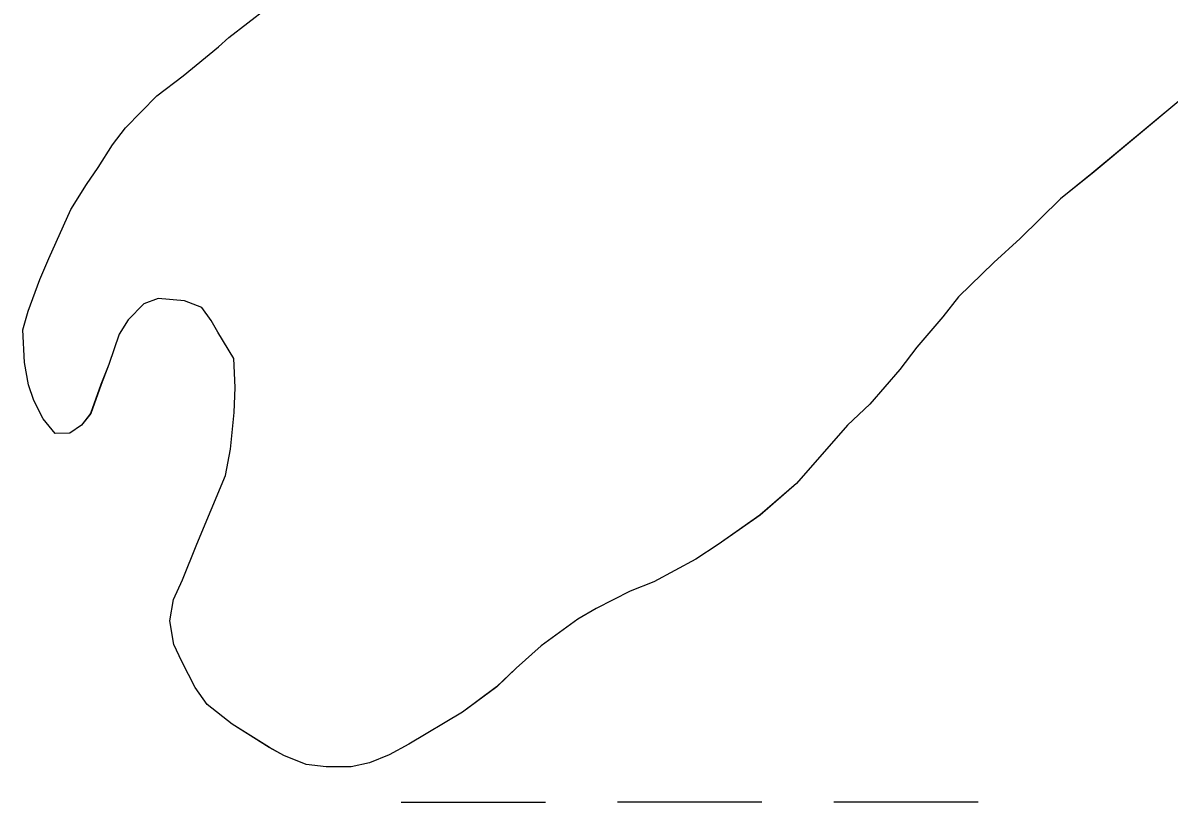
# Model space of a CAD drawing. Extents: x 3279314 to 3317160, y 734079 to 759431.
# Drawn here: x 3314134.1 to 3314388.3, y 745550.2 to 745723.1 of the extents above; entities that cross this region are included whole.
import ezdxf

# ---------------------------------------------------------------- set-up
doc = ezdxf.new("R2010")
doc.units = 0
for name, color, linetype in [('V-SITE-VEGE', 7, 'Continuous'), ('V-TOPO-SHOR', 7, 'Continuous'), ('V-WETL-SWMP', 7, 'Continuous')]:
    doc.layers.add(name, color=color, linetype=linetype)

msp = doc.modelspace()

# ---------------------------------------------------------------- linework, layer by layer
at = {"layer": 'V-SITE-VEGE'}
for p, q in [((3314179.77, 745719.84), (3314188.19, 745726.32)), ((3314177.45, 745717.78), (3314179.77, 745719.84)), ((3314169.61, 745711.3), (3314177.45, 745717.78)), ((3314163.81, 745706.88), (3314169.61, 745711.3)), ((3314156.85, 745699.83), (3314163.81, 745706.88)), ((3314390.9, 745706.12), (3314371.17, 745689.64)), ((3314153.96, 745696.02), (3314156.85, 745699.83)), ((3314150.78, 745691.03), (3314153.96, 745696.02)), ((3314148.18, 745687.22), (3314150.78, 745691.03)), ((3314371.17, 745689.64), (3314364.2, 745684.04)), ((3314144.72, 745681.65), (3314148.18, 745687.22)), ((3314364.2, 745684.04), (3314355.21, 745675.22)), ((3314139.83, 745670.82), (3314144.72, 745681.65)), ((3314355.21, 745675.22), (3314349.41, 745669.93)), ((3314137.82, 745666.13), (3314139.83, 745670.82)), ((3314349.41, 745669.93), (3314341.58, 745662.29)), ((3314135.24, 745659.11), (3314137.82, 745666.13)), ((3314160.91, 745660.75), (3314157.43, 745657.22)), ((3314164.12, 745661.94), (3314160.91, 745660.75)), ((3314169.96, 745661.39), (3314164.12, 745661.94)), ((3314173.76, 745659.96), (3314169.96, 745661.39)), ((3314341.58, 745662.29), (3314338.11, 745657.88)), ((3314134.1, 745655.01), (3314135.24, 745659.11)), ((3314175.83, 745657.05), (3314173.76, 745659.96)), ((3314338.11, 745657.88), (3314332.32, 745651.13)), ((3314157.43, 745657.22), (3314155.42, 745653.99)), ((3314177.3, 745654.44), (3314175.83, 745657.05)), ((3314134.44, 745647.72), (3314134.1, 745655.01)), ((3314155.42, 745653.99), (3314153.12, 745647.27)), ((3314180.84, 745648.62), (3314177.3, 745654.44)), ((3314332.32, 745651.13), (3314328.56, 745646.14)), ((3314135.35, 745642.76), (3314134.44, 745647.72)), ((3314181.18, 745642.2), (3314180.84, 745648.62)), ((3314153.12, 745647.27), (3314151.41, 745642.87)), ((3314328.56, 745646.14), (3314321.89, 745638.51)), ((3314136.54, 745639.27), (3314135.35, 745642.76)), ((3314151.41, 745642.87), (3314149.12, 745636.44)), ((3314180.93, 745636.66), (3314181.18, 745642.2)), ((3314138.62, 745635.2), (3314136.54, 745639.27)), ((3314321.89, 745638.51), (3314316.97, 745633.8)), ((3314141.26, 745632), (3314138.62, 745635.2)), ((3314149.12, 745636.44), (3314147.09, 745633.8)), ((3314180.11, 745628.48), (3314180.93, 745636.66)), ((3314147.09, 745633.8), (3314144.47, 745632.03)), ((3314316.97, 745633.8), (3314305.67, 745620.88)), ((3314144.47, 745632.03), (3314141.26, 745632)), ((3314178.98, 745622.63), (3314180.11, 745628.48)), ((3314172.67, 745607.41), (3314178.98, 745622.63)), ((3314305.67, 745620.88), (3314297.55, 745613.82)), ((3314297.55, 745613.82), (3314288.25, 745607.33)), ((3314169.51, 745599.51), (3314172.67, 745607.41)), ((3314288.25, 745607.33), (3314283.31, 745604.09)), ((3314283.31, 745604.09), (3314274.01, 745599.06)), ((3314167.5, 745595.11), (3314169.51, 745599.51)), ((3314268.77, 745596.98), (3314261.21, 745593.14)), ((3314274.01, 745599.06), (3314268.77, 745596.98)), ((3314166.65, 745590.44), (3314167.5, 745595.11)), ((3314261.21, 745593.14), (3314257.14, 745590.77)), ((3314167.56, 745585.19), (3314166.65, 745590.44)), ((3314257.14, 745590.77), (3314249, 745584.88)), ((3314169.34, 745581.41), (3314167.56, 745585.19)), ((3314249, 745584.88), (3314243.49, 745579.88)), ((3314172.3, 745575.59), (3314169.34, 745581.41)), ((3314243.49, 745579.88), (3314239.15, 745575.76)), ((3314174.96, 745571.82), (3314172.3, 745575.59)), ((3314239.15, 745575.76), (3314231.59, 745570.16)), ((3314180.53, 745567.48), (3314174.96, 745571.82)), ((3314231.59, 745570.16), (3314219.68, 745563.08)), ((3314188.74, 745562.28), (3314180.53, 745567.48)), ((3314191.96, 745560.55), (3314188.74, 745562.28)), ((3314219.68, 745563.08), (3314215.31, 745560.71)), ((3314196.94, 745558.54), (3314191.96, 745560.55)), ((3314210.95, 745558.93), (3314206.87, 745558.03)), ((3314215.31, 745560.71), (3314210.95, 745558.93)), ((3314201.32, 745557.99), (3314196.94, 745558.54)), ((3314206.87, 745558.03), (3314201.32, 745557.99))]:
    msp.add_line(p, q, dxfattribs=at)
at = {"layer": 'V-TOPO-SHOR'}
for p, q in [((3314179.76, 745719.84), (3314188.18, 745726.32)), ((3314179.76, 745719.84), (3314188.18, 745726.32)), ((3314177.44, 745717.78), (3314179.76, 745719.84)), ((3314177.44, 745717.78), (3314179.76, 745719.84)), ((3314169.61, 745711.3), (3314177.44, 745717.78)), ((3314169.61, 745711.3), (3314177.44, 745717.78)), ((3314163.8, 745706.88), (3314169.61, 745711.3)), ((3314163.8, 745706.88), (3314169.61, 745711.3)), ((3314156.84, 745699.83), (3314163.8, 745706.88)), ((3314156.84, 745699.83), (3314163.8, 745706.88)), ((3314390.89, 745706.12), (3314371.16, 745689.64)), ((3314390.89, 745706.12), (3314371.16, 745689.64)), ((3314153.95, 745696.02), (3314156.84, 745699.83)), ((3314153.95, 745696.02), (3314156.84, 745699.83)), ((3314150.78, 745691.03), (3314153.95, 745696.02)), ((3314150.78, 745691.03), (3314153.95, 745696.02)), ((3314148.17, 745687.22), (3314150.78, 745691.03)), ((3314148.17, 745687.22), (3314150.78, 745691.03)), ((3314371.16, 745689.64), (3314364.19, 745684.04)), ((3314371.16, 745689.64), (3314364.19, 745684.04)), ((3314144.71, 745681.65), (3314148.17, 745687.22)), ((3314144.71, 745681.65), (3314148.17, 745687.22)), ((3314364.19, 745684.04), (3314355.21, 745675.22)), ((3314364.19, 745684.04), (3314355.21, 745675.22)), ((3314139.82, 745670.82), (3314144.71, 745681.65)), ((3314139.82, 745670.82), (3314144.71, 745681.65)), ((3314355.21, 745675.22), (3314349.4, 745669.93)), ((3314355.21, 745675.22), (3314349.4, 745669.93)), ((3314137.81, 745666.13), (3314139.82, 745670.82)), ((3314137.81, 745666.13), (3314139.82, 745670.82)), ((3314349.4, 745669.93), (3314341.58, 745662.29)), ((3314349.4, 745669.93), (3314341.58, 745662.29)), ((3314135.23, 745659.11), (3314137.81, 745666.13)), ((3314135.23, 745659.11), (3314137.81, 745666.13)), ((3314160.91, 745660.75), (3314157.43, 745657.22)), ((3314160.91, 745660.75), (3314157.43, 745657.22)), ((3314164.11, 745661.94), (3314160.91, 745660.75)), ((3314164.11, 745661.94), (3314160.91, 745660.75)), ((3314169.95, 745661.39), (3314164.11, 745661.94)), ((3314169.95, 745661.39), (3314164.11, 745661.94)), ((3314173.76, 745659.96), (3314169.95, 745661.39)), ((3314173.76, 745659.96), (3314169.95, 745661.39)), ((3314341.58, 745662.29), (3314338.1, 745657.88)), ((3314341.58, 745662.29), (3314338.1, 745657.88)), ((3314134.09, 745655.01), (3314135.23, 745659.11)), ((3314134.09, 745655.01), (3314135.23, 745659.11)), ((3314175.82, 745657.05), (3314173.76, 745659.96)), ((3314175.82, 745657.05), (3314173.76, 745659.96)), ((3314338.1, 745657.88), (3314332.31, 745651.13)), ((3314338.1, 745657.88), (3314332.31, 745651.13)), ((3314157.43, 745657.22), (3314155.41, 745653.99)), ((3314157.43, 745657.22), (3314155.41, 745653.99)), ((3314177.3, 745654.44), (3314175.82, 745657.05)), ((3314177.3, 745654.44), (3314175.82, 745657.05)), ((3314134.44, 745647.72), (3314134.09, 745655.01)), ((3314134.44, 745647.72), (3314134.09, 745655.01)), ((3314155.41, 745653.99), (3314153.12, 745647.27)), ((3314155.41, 745653.99), (3314153.12, 745647.27)), ((3314180.84, 745648.62), (3314177.3, 745654.44)), ((3314180.84, 745648.62), (3314177.3, 745654.44)), ((3314332.31, 745651.13), (3314328.55, 745646.14)), ((3314332.31, 745651.13), (3314328.55, 745646.14)), ((3314135.35, 745642.76), (3314134.44, 745647.72)), ((3314135.35, 745642.76), (3314134.44, 745647.72)), ((3314181.18, 745642.21), (3314180.84, 745648.62)), ((3314181.18, 745642.21), (3314180.84, 745648.62)), ((3314153.12, 745647.27), (3314151.4, 745642.88)), ((3314153.12, 745647.27), (3314151.4, 745642.88)), ((3314328.55, 745646.14), (3314321.89, 745638.51)), ((3314328.55, 745646.14), (3314321.89, 745638.51)), ((3314136.54, 745639.27), (3314135.35, 745642.76)), ((3314136.54, 745639.27), (3314135.35, 745642.76)), ((3314151.4, 745642.88), (3314149.11, 745636.44)), ((3314151.4, 745642.88), (3314149.11, 745636.44)), ((3314180.92, 745636.66), (3314181.18, 745642.21)), ((3314180.92, 745636.66), (3314181.18, 745642.21)), ((3314138.61, 745635.2), (3314136.54, 745639.27)), ((3314138.61, 745635.2), (3314136.54, 745639.27)), ((3314321.89, 745638.51), (3314316.96, 745633.8)), ((3314321.89, 745638.51), (3314316.96, 745633.8)), ((3314141.26, 745632.01), (3314138.61, 745635.2)), ((3314141.26, 745632.01), (3314138.61, 745635.2)), ((3314149.11, 745636.44), (3314147.08, 745633.8)), ((3314149.11, 745636.44), (3314147.08, 745633.8)), ((3314180.1, 745628.48), (3314180.92, 745636.66)), ((3314180.1, 745628.48), (3314180.92, 745636.66)), ((3314147.08, 745633.8), (3314144.47, 745632.03)), ((3314147.08, 745633.8), (3314144.47, 745632.03)), ((3314316.96, 745633.8), (3314305.67, 745620.88)), ((3314316.96, 745633.8), (3314305.67, 745620.88)), ((3314144.47, 745632.03), (3314141.26, 745632.01)), ((3314144.47, 745632.03), (3314141.26, 745632.01)), ((3314178.98, 745622.63), (3314180.1, 745628.48)), ((3314178.98, 745622.63), (3314180.1, 745628.48)), ((3314172.66, 745607.41), (3314178.98, 745622.63)), ((3314172.66, 745607.41), (3314178.98, 745622.63)), ((3314305.67, 745620.88), (3314297.54, 745613.82)), ((3314305.67, 745620.88), (3314297.54, 745613.82)), ((3314297.54, 745613.82), (3314288.25, 745607.34)), ((3314297.54, 745613.82), (3314288.25, 745607.34)), ((3314169.5, 745599.51), (3314172.66, 745607.41)), ((3314169.5, 745599.51), (3314172.66, 745607.41)), ((3314288.25, 745607.34), (3314283.31, 745604.09)), ((3314288.25, 745607.34), (3314283.31, 745604.09)), ((3314283.31, 745604.09), (3314274, 745599.06)), ((3314283.31, 745604.09), (3314274, 745599.06)), ((3314167.49, 745595.12), (3314169.5, 745599.51)), ((3314167.49, 745595.12), (3314169.5, 745599.51)), ((3314268.76, 745596.98), (3314261.2, 745593.14)), ((3314268.76, 745596.98), (3314261.2, 745593.14)), ((3314274, 745599.06), (3314268.76, 745596.98)), ((3314274, 745599.06), (3314268.76, 745596.98)), ((3314166.65, 745590.44), (3314167.49, 745595.12)), ((3314166.65, 745590.44), (3314167.49, 745595.12)), ((3314261.2, 745593.14), (3314257.13, 745590.77)), ((3314261.2, 745593.14), (3314257.13, 745590.77)), ((3314167.56, 745585.19), (3314166.65, 745590.44)), ((3314167.56, 745585.19), (3314166.65, 745590.44)), ((3314257.13, 745590.77), (3314249, 745584.88)), ((3314257.13, 745590.77), (3314249, 745584.88)), ((3314169.34, 745581.41), (3314167.56, 745585.19)), ((3314169.34, 745581.41), (3314167.56, 745585.19)), ((3314249, 745584.88), (3314243.49, 745579.88)), ((3314249, 745584.88), (3314243.49, 745579.88)), ((3314172.3, 745575.59), (3314169.34, 745581.41)), ((3314172.3, 745575.59), (3314169.34, 745581.41)), ((3314243.49, 745579.88), (3314239.14, 745575.76)), ((3314243.49, 745579.88), (3314239.14, 745575.76)), ((3314174.95, 745571.82), (3314172.3, 745575.59)), ((3314174.95, 745571.82), (3314172.3, 745575.59)), ((3314239.14, 745575.76), (3314231.59, 745570.17)), ((3314239.14, 745575.76), (3314231.59, 745570.17)), ((3314180.53, 745567.48), (3314174.95, 745571.82)), ((3314180.53, 745567.48), (3314174.95, 745571.82)), ((3314231.59, 745570.17), (3314219.67, 745563.08)), ((3314231.59, 745570.17), (3314219.67, 745563.08)), ((3314188.73, 745562.28), (3314180.53, 745567.48)), ((3314188.73, 745562.28), (3314180.53, 745567.48)), ((3314191.96, 745560.55), (3314188.73, 745562.28)), ((3314191.96, 745560.55), (3314188.73, 745562.28)), ((3314219.67, 745563.08), (3314215.31, 745560.71)), ((3314219.67, 745563.08), (3314215.31, 745560.71)), ((3314196.93, 745558.54), (3314191.96, 745560.55)), ((3314196.93, 745558.54), (3314191.96, 745560.55)), ((3314210.94, 745558.93), (3314206.86, 745558.03)), ((3314210.94, 745558.93), (3314206.86, 745558.03)), ((3314215.31, 745560.71), (3314210.94, 745558.93)), ((3314215.31, 745560.71), (3314210.94, 745558.93)), ((3314201.32, 745557.99), (3314196.93, 745558.54)), ((3314201.32, 745557.99), (3314196.93, 745558.54)), ((3314206.86, 745558.03), (3314201.32, 745557.99)), ((3314206.86, 745558.03), (3314201.32, 745557.99))]:
    msp.add_line(p, q, dxfattribs=at)
at = {"layer": 'V-WETL-SWMP'}
for p, q in [((3314179.76, 745719.84), (3314188.18, 745726.32)), ((3314179.76, 745719.84), (3314188.18, 745726.32)), ((3314177.44, 745717.78), (3314179.76, 745719.84)), ((3314177.44, 745717.78), (3314179.76, 745719.84)), ((3314169.61, 745711.3), (3314177.44, 745717.78)), ((3314169.61, 745711.3), (3314177.44, 745717.78)), ((3314163.8, 745706.88), (3314169.61, 745711.3)), ((3314163.8, 745706.88), (3314169.61, 745711.3)), ((3314156.84, 745699.83), (3314163.8, 745706.88)), ((3314156.84, 745699.83), (3314163.8, 745706.88)), ((3314390.89, 745706.12), (3314371.16, 745689.64)), ((3314390.89, 745706.12), (3314371.16, 745689.64)), ((3314153.95, 745696.02), (3314156.84, 745699.83)), ((3314153.95, 745696.02), (3314156.84, 745699.83)), ((3314150.78, 745691.03), (3314153.95, 745696.02)), ((3314150.78, 745691.03), (3314153.95, 745696.02)), ((3314148.17, 745687.22), (3314150.78, 745691.03)), ((3314148.17, 745687.22), (3314150.78, 745691.03)), ((3314371.16, 745689.64), (3314364.19, 745684.04)), ((3314371.16, 745689.64), (3314364.19, 745684.04)), ((3314144.71, 745681.65), (3314148.17, 745687.22)), ((3314144.71, 745681.65), (3314148.17, 745687.22)), ((3314364.19, 745684.04), (3314355.21, 745675.22)), ((3314364.19, 745684.04), (3314355.21, 745675.22)), ((3314139.82, 745670.82), (3314144.71, 745681.65)), ((3314139.82, 745670.82), (3314144.71, 745681.65)), ((3314355.21, 745675.22), (3314349.4, 745669.93)), ((3314355.21, 745675.22), (3314349.4, 745669.93)), ((3314137.81, 745666.13), (3314139.82, 745670.82)), ((3314137.81, 745666.13), (3314139.82, 745670.82)), ((3314349.4, 745669.93), (3314341.58, 745662.29)), ((3314349.4, 745669.93), (3314341.58, 745662.29)), ((3314135.23, 745659.11), (3314137.81, 745666.13)), ((3314135.23, 745659.11), (3314137.81, 745666.13)), ((3314160.91, 745660.75), (3314157.43, 745657.22)), ((3314160.91, 745660.75), (3314157.43, 745657.22)), ((3314164.11, 745661.94), (3314160.91, 745660.75)), ((3314164.11, 745661.94), (3314160.91, 745660.75)), ((3314169.95, 745661.39), (3314164.11, 745661.94)), ((3314169.95, 745661.39), (3314164.11, 745661.94)), ((3314173.76, 745659.96), (3314169.95, 745661.39)), ((3314173.76, 745659.96), (3314169.95, 745661.39)), ((3314341.58, 745662.29), (3314338.1, 745657.88)), ((3314341.58, 745662.29), (3314338.1, 745657.88)), ((3314134.09, 745655.01), (3314135.23, 745659.11)), ((3314134.09, 745655.01), (3314135.23, 745659.11)), ((3314175.82, 745657.05), (3314173.76, 745659.96)), ((3314175.82, 745657.05), (3314173.76, 745659.96)), ((3314338.1, 745657.88), (3314332.31, 745651.13)), ((3314338.1, 745657.88), (3314332.31, 745651.13)), ((3314157.43, 745657.22), (3314155.41, 745653.99)), ((3314157.43, 745657.22), (3314155.41, 745653.99)), ((3314177.3, 745654.44), (3314175.82, 745657.05)), ((3314177.3, 745654.44), (3314175.82, 745657.05)), ((3314134.44, 745647.72), (3314134.09, 745655.01)), ((3314134.44, 745647.72), (3314134.09, 745655.01)), ((3314155.41, 745653.99), (3314153.12, 745647.27)), ((3314155.41, 745653.99), (3314153.12, 745647.27)), ((3314180.84, 745648.62), (3314177.3, 745654.44)), ((3314180.84, 745648.62), (3314177.3, 745654.44)), ((3314332.31, 745651.13), (3314328.55, 745646.14)), ((3314332.31, 745651.13), (3314328.55, 745646.14)), ((3314135.35, 745642.76), (3314134.44, 745647.72)), ((3314135.35, 745642.76), (3314134.44, 745647.72)), ((3314181.18, 745642.21), (3314180.84, 745648.62)), ((3314181.18, 745642.21), (3314180.84, 745648.62)), ((3314153.12, 745647.27), (3314151.4, 745642.88)), ((3314153.12, 745647.27), (3314151.4, 745642.88)), ((3314328.55, 745646.14), (3314321.89, 745638.51)), ((3314328.55, 745646.14), (3314321.89, 745638.51)), ((3314136.54, 745639.27), (3314135.35, 745642.76)), ((3314136.54, 745639.27), (3314135.35, 745642.76)), ((3314151.4, 745642.88), (3314149.11, 745636.44)), ((3314151.4, 745642.88), (3314149.11, 745636.44)), ((3314180.92, 745636.66), (3314181.18, 745642.21)), ((3314180.92, 745636.66), (3314181.18, 745642.21)), ((3314138.61, 745635.2), (3314136.54, 745639.27)), ((3314138.61, 745635.2), (3314136.54, 745639.27)), ((3314321.89, 745638.51), (3314316.96, 745633.8)), ((3314321.89, 745638.51), (3314316.96, 745633.8)), ((3314141.26, 745632.01), (3314138.61, 745635.2)), ((3314141.26, 745632.01), (3314138.61, 745635.2)), ((3314149.11, 745636.44), (3314147.08, 745633.8)), ((3314149.11, 745636.44), (3314147.08, 745633.8)), ((3314180.1, 745628.48), (3314180.92, 745636.66)), ((3314180.1, 745628.48), (3314180.92, 745636.66)), ((3314147.08, 745633.8), (3314144.47, 745632.03)), ((3314147.08, 745633.8), (3314144.47, 745632.03)), ((3314316.96, 745633.8), (3314305.67, 745620.88)), ((3314316.96, 745633.8), (3314305.67, 745620.88)), ((3314144.47, 745632.03), (3314141.26, 745632.01)), ((3314144.47, 745632.03), (3314141.26, 745632.01)), ((3314178.98, 745622.63), (3314180.1, 745628.48)), ((3314178.98, 745622.63), (3314180.1, 745628.48)), ((3314172.66, 745607.41), (3314178.98, 745622.63)), ((3314172.66, 745607.41), (3314178.98, 745622.63)), ((3314305.67, 745620.88), (3314297.54, 745613.82)), ((3314305.67, 745620.88), (3314297.54, 745613.82)), ((3314297.54, 745613.82), (3314288.25, 745607.34)), ((3314297.54, 745613.82), (3314288.25, 745607.34)), ((3314169.5, 745599.51), (3314172.66, 745607.41)), ((3314169.5, 745599.51), (3314172.66, 745607.41)), ((3314288.25, 745607.34), (3314283.31, 745604.09)), ((3314288.25, 745607.34), (3314283.31, 745604.09)), ((3314283.31, 745604.09), (3314274, 745599.06)), ((3314283.31, 745604.09), (3314274, 745599.06)), ((3314167.49, 745595.12), (3314169.5, 745599.51)), ((3314167.49, 745595.12), (3314169.5, 745599.51)), ((3314268.76, 745596.98), (3314261.2, 745593.14)), ((3314268.76, 745596.98), (3314261.2, 745593.14)), ((3314274, 745599.06), (3314268.76, 745596.98)), ((3314274, 745599.06), (3314268.76, 745596.98)), ((3314166.65, 745590.44), (3314167.49, 745595.12)), ((3314166.65, 745590.44), (3314167.49, 745595.12)), ((3314261.2, 745593.14), (3314257.13, 745590.77)), ((3314261.2, 745593.14), (3314257.13, 745590.77)), ((3314167.56, 745585.19), (3314166.65, 745590.44)), ((3314167.56, 745585.19), (3314166.65, 745590.44)), ((3314257.13, 745590.77), (3314249, 745584.88)), ((3314257.13, 745590.77), (3314249, 745584.88)), ((3314169.34, 745581.41), (3314167.56, 745585.19)), ((3314169.34, 745581.41), (3314167.56, 745585.19)), ((3314249, 745584.88), (3314243.49, 745579.88)), ((3314249, 745584.88), (3314243.49, 745579.88)), ((3314172.3, 745575.59), (3314169.34, 745581.41)), ((3314172.3, 745575.59), (3314169.34, 745581.41)), ((3314243.49, 745579.88), (3314239.14, 745575.76)), ((3314243.49, 745579.88), (3314239.14, 745575.76)), ((3314174.95, 745571.82), (3314172.3, 745575.59)), ((3314174.95, 745571.82), (3314172.3, 745575.59)), ((3314239.14, 745575.76), (3314231.59, 745570.17)), ((3314239.14, 745575.76), (3314231.59, 745570.17)), ((3314180.53, 745567.48), (3314174.95, 745571.82)), ((3314180.53, 745567.48), (3314174.95, 745571.82)), ((3314231.59, 745570.17), (3314219.67, 745563.08)), ((3314231.59, 745570.17), (3314219.67, 745563.08)), ((3314188.73, 745562.28), (3314180.53, 745567.48)), ((3314188.73, 745562.28), (3314180.53, 745567.48)), ((3314191.96, 745560.55), (3314188.73, 745562.28)), ((3314191.96, 745560.55), (3314188.73, 745562.28)), ((3314219.67, 745563.08), (3314215.31, 745560.71)), ((3314219.67, 745563.08), (3314215.31, 745560.71)), ((3314196.93, 745558.54), (3314191.96, 745560.55)), ((3314196.93, 745558.54), (3314191.96, 745560.55)), ((3314210.94, 745558.93), (3314206.86, 745558.03)), ((3314210.94, 745558.93), (3314206.86, 745558.03)), ((3314215.31, 745560.71), (3314210.94, 745558.93)), ((3314215.31, 745560.71), (3314210.94, 745558.93)), ((3314201.32, 745557.99), (3314196.93, 745558.54)), ((3314201.32, 745557.99), (3314196.93, 745558.54)), ((3314206.86, 745558.03), (3314201.32, 745557.99)), ((3314206.86, 745558.03), (3314201.32, 745557.99)), ((3314217.95, 745550.19), (3314249.95, 745550.21)), ((3314265.95, 745550.22), (3314297.95, 745550.23)), ((3314313.95, 745550.24), (3314345.95, 745550.26))]:
    msp.add_line(p, q, dxfattribs=at)

doc.saveas('drawing.dxf')
